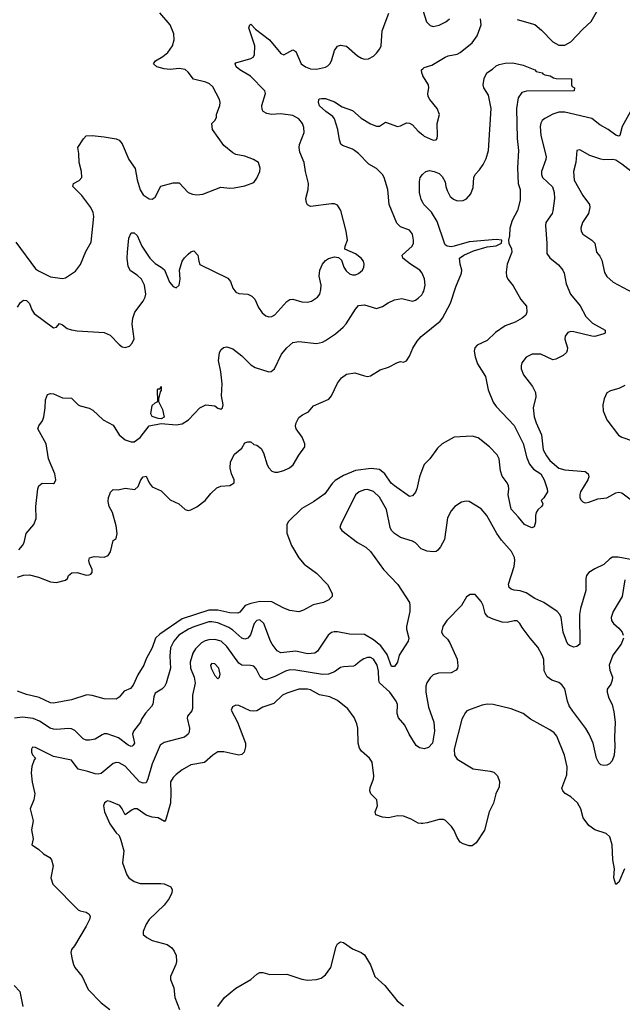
# Model space of a CAD drawing. Header units: inches. Extents: x 2001573 to 2220545, y 644482 to 846830.
# Tile 662 of 755: x 2147305 to 2151334, y 770444 to 777024. Entities that reach past the tile are written whole.
import ezdxf

# ---------------------------------------------------------------- set-up
doc = ezdxf.new("R2010")
doc.units = ezdxf.units.IN
doc.header["$MEASUREMENT"] = 0
doc.layers.add('C1747', color=7, linetype='Continuous')
doc.layers.add('C1757', color=7, linetype='Continuous')

msp = doc.modelspace()

# ---------------------------------------------------------------- linework, layer by layer
at = {"layer": 'C1747', "color": 5}
for points, elevation in [([(2147278.1, 775538.1), (2147410, 775360.4), (2147430, 775346), (2147510, 775306), (2147590, 775295.5), (2147610, 775299.3), (2147677.1, 775342.9), (2147711.5, 775388.5), (2147745.8, 775474.2), (2147781.8, 775538.2), (2147801.2, 775710), (2147796.8, 775736.8), (2147780.4, 775770), (2147720.3, 775850), (2147660.4, 775910), (2147664.5, 775930), (2147701.3, 775950), (2147719.1, 775970), (2147717.2, 776010), (2147703.1, 776070), (2147700.5, 776130), (2147693.2, 776170), (2147731.5, 776228.5), (2147750, 776247.3), (2147789.5, 776250.5), (2147870, 776241.3), (2147950, 776228.5), (2147970, 776219.3), (2147990, 776194.9), (2148034.7, 776090), (2148076.1, 776030), (2148090, 775954), (2148110, 775886.4), (2148130, 775853.7), (2148170, 775826.3), (2148190, 775824.9), (2148210, 775838.7), (2148248.9, 775911.1), (2148330, 775934.9), (2148370, 775934), (2148430.2, 775870.2), (2148459.1, 775859.1), (2148490, 775853.8), (2148530, 775858.7), (2148650, 775904.4), (2148710, 775898.3), (2148738.5, 775901.5), (2148810, 775914), (2148870, 775936), (2148890, 775964.7), (2148909.4, 776010), (2148912.1, 776032.1), (2148901.2, 776070), (2148868.7, 776090), (2148810, 776112), (2148750, 776124.5), (2148730, 776135.1), (2148670, 776183.7), (2148592.7, 776290), (2148589.1, 776330.9), (2148610, 776351.3), (2148621.2, 776370), (2148621.2, 776390), (2148642.9, 776450), (2148645.1, 776470), (2148639.6, 776490), (2148595.4, 776575.4), (2148574.6, 776594.6), (2148550, 776605.8), (2148467, 776627), (2148430, 776674), (2148410, 776691.5), (2148370, 776698.9), (2148310, 776690.9), (2148270, 776695.6), (2148222.7, 776710), (2148199, 776730), (2148213.2, 776750), (2148261, 776779), (2148294.1, 776805.9), (2148327.1, 776850), (2148338, 776890), (2148336.2, 776930), (2148311.8, 776990), (2148242, 777070)], 280), ([(2147290, 775102.8), (2147310, 775134.9), (2147330, 775150.4), (2147350, 775148.4), (2147370, 775128.2), (2147386.1, 775086.1), (2147401.5, 775061.5), (2147530, 774964.6), (2147550, 774970.5), (2147570, 774993), (2147590, 774984.4), (2147621.5, 774961.5), (2147650, 774952.2), (2147690, 774944.9), (2147870, 774934.4), (2147910, 774915.5), (2147970, 774853), (2147990, 774839.1), (2148010, 774834), (2148038, 774842), (2148057.7, 774862.3), (2148069.6, 774890.4), (2148055.8, 774990), (2148061.1, 775030), (2148074.3, 775070), (2148130, 775143.8), (2148143.8, 775170), (2148149, 775191), (2148138.1, 775250), (2148118.4, 775290), (2148090, 775316.8), (2148045.4, 775345.4), (2148030, 775374), (2148024.2, 775430), (2148025.6, 775470), (2148035.1, 775564.9), (2148050, 775601), (2148070, 775600.7), (2148090, 775581), (2148120.3, 775510), (2148173.7, 775430), (2148210, 775396), (2148251.4, 775371.4), (2148272.2, 775352.2), (2148306.7, 775270), (2148330, 775240.3), (2148350, 775232.4), (2148371.3, 775250), (2148378, 775290), (2148373.3, 775350), (2148391.5, 775410), (2148406.7, 775433.3), (2148430, 775456.3), (2148450, 775473.4), (2148470, 775480.7), (2148495.8, 775450), (2148501.6, 775410), (2148510, 775388), (2148696.1, 775296.1), (2148714, 775274), (2148730.4, 775230), (2148750, 775203), (2148770, 775194.4), (2148830, 775190.4), (2148856.2, 775176.2), (2148875.8, 775155.8), (2148900.9, 775100.9), (2148926.2, 775066.2), (2148950, 775045.3), (2148970, 775037.7), (2148990, 775040.8), (2149010, 775052.6), (2149090, 775141.3), (2149110, 775154.6), (2149130, 775155.5), (2149190, 775138.6), (2149230, 775135.8), (2149256.4, 775143.6), (2149296.3, 775170), (2149312.1, 775190), (2149319.2, 775220.8), (2149319.4, 775250), (2149307.6, 775310), (2149310.9, 775350), (2149330, 775390.3), (2149350, 775414.9), (2149370, 775427.4), (2149410, 775438.7), (2149435.4, 775435.4), (2149456.3, 775416.3), (2149472.9, 775370), (2149487, 775347), (2149510, 775326.4), (2149530, 775319.2), (2149550, 775320.2), (2149570, 775327.9), (2149597.6, 775350), (2149606, 775370), (2149607.8, 775390), (2149602.4, 775410), (2149588, 775430), (2149550, 775459.8), (2149479.3, 775490), (2149480.9, 775510), (2149496.9, 775550), (2149488.2, 775610), (2149451.6, 775750), (2149430, 775785.2), (2149410, 775793.3), (2149390, 775793), (2149250, 775777), (2149230, 775786), (2149221.4, 775801.5), (2149217.7, 775830), (2149232.6, 775890), (2149235.4, 775930), (2149214.5, 776010), (2149207.6, 776070), (2149178.6, 776138.6), (2149173.7, 776170), (2149175.6, 776190), (2149205.7, 776270), (2149204.7, 776304.7), (2149196.4, 776330), (2149170, 776361.7), (2149130, 776383.5), (2149050, 776394.2), (2148988, 776390), (2148957.1, 776397.1), (2148933.2, 776410), (2148924.9, 776424.9), (2148922.6, 776450), (2148948.7, 776530), (2148944.5, 776550), (2148847.2, 776647.2), (2148776.3, 776690), (2148751.5, 776710), (2148745.1, 776730), (2148750, 776736.3), (2148850, 776764.6), (2148865.5, 776774.5), (2148874.7, 776790), (2148876.2, 776850), (2148837.4, 776970), (2148843.7, 776990), (2148850, 776995.5), (2148880.3, 776960.3), (2148973.8, 776890), (2149050, 776799.5), (2149070, 776790.4), (2149130, 776824), (2149150, 776810.8), (2149187.4, 776730), (2149214.9, 776710), (2149250, 776696.9), (2149290, 776693.6), (2149350, 776707.2), (2149363.9, 776716.1), (2149377.7, 776730), (2149388.4, 776750), (2149410, 776818.8), (2149430, 776846.8), (2149450, 776854.8), (2149490, 776847.3), (2149563.4, 776783.4), (2149590, 776766.7), (2149610, 776759.5), (2149637.4, 776762.6), (2149670, 776781.6), (2149690, 776800.4), (2149712.6, 776830), (2149721.7, 776850), (2149728.3, 776950), (2149772.3, 777067.7)], 260), ([(2150000, 776651.3), (2149993.3, 776670), (2149992.3, 776690), (2150000, 776696.7)], 240), ([(2150000, 775318.1), (2149994.7, 775330), (2149979.7, 775350), (2149917.2, 775390), (2149866.2, 775430), (2149862.6, 775450), (2149929.7, 775510), (2149937.4, 775530), (2149938, 775550), (2149931.8, 775590), (2149910, 775617), (2149850, 775640.5), (2149825.6, 775665.6), (2149774.3, 775790), (2149765.1, 775890), (2149742.4, 775970), (2149731.5, 775990), (2149690, 776029.6), (2149639.1, 776059.1), (2149570, 776129.6), (2149543.6, 776150), (2149530, 776159.7), (2149463.3, 776183.3), (2149451.5, 776191.5), (2149442, 776222), (2149430.9, 776290.9), (2149410, 776362.7), (2149398, 776378), (2149352, 776410), (2149310, 776449.6), (2149302.7, 776470), (2149304, 776490), (2149310, 776496), (2149322, 776498), (2149350, 776497.1), (2149410, 776474.9), (2149461.1, 776441.1), (2149530, 776417.6), (2149586.7, 776366.7), (2149650, 776329.3), (2149690, 776313.4), (2149710, 776313.4), (2149750, 776339.5), (2149830, 776310.3), (2149850, 776314.9), (2149890, 776334), (2149910, 776333.7), (2149930, 776322.4), (2149970, 776279.3), (2150000, 776255.1)], 240), ([(2150000, 775803.4), (2149990, 775822), (2149978.8, 775870), (2149976.9, 775943.1), (2149983, 775970), (2149997, 775990), (2150000, 775992.7)], 220), ([(2147298, 773482), (2147324.2, 773510), (2147334.3, 773530), (2147348.5, 773591.5), (2147399.5, 773650), (2147415.1, 773690), (2147411.5, 773771.5), (2147425.6, 773890), (2147431.6, 773908.4), (2147454, 773926), (2147530, 773925.5), (2147537.2, 773930), (2147546.6, 773950), (2147540.4, 773990), (2147496.9, 774090), (2147482, 774190), (2147426.3, 774290), (2147431.6, 774310), (2147457.2, 774342.8), (2147466.8, 774370), (2147476, 774430), (2147476.9, 774483.1), (2147490, 774518.8), (2147510, 774526.8), (2147530, 774524), (2147590, 774498), (2147650, 774494.4), (2147696.4, 774450), (2147710, 774442.8), (2147770, 774428.9), (2147793.7, 774413.7), (2147862.4, 774350), (2147930, 774314), (2147970, 774250.3), (2148010, 774217.4), (2148050, 774202.3), (2148070, 774203.6), (2148110, 774232.4), (2148170, 774309.2), (2148250, 774326.7), (2148350, 774317.4), (2148390, 774323.1), (2148434, 774350), (2148510, 774430.7), (2148549.6, 774450.4), (2148610, 774443), (2148630, 774428.2), (2148650, 774422.4), (2148660.9, 774430), (2148666, 774450), (2148654.8, 774510), (2148659.2, 774590), (2148649.8, 774670), (2148633.4, 774746.6), (2148641.2, 774798.8), (2148650, 774818), (2148667, 774833), (2148690, 774837.3), (2148730, 774824.9), (2148790, 774778), (2148850, 774718), (2148879.2, 774699.2), (2148970, 774670.4), (2148986.2, 774673.8), (2149008.3, 774691.7), (2149055.1, 774790), (2149090, 774830.4), (2149130, 774866), (2149170, 774873.7), (2149290, 774861.1), (2149329.8, 774870.2), (2149350, 774880.9), (2149415.7, 774924.3), (2149466.9, 774970), (2149487.2, 774992.8), (2149550, 775090.7), (2149570, 775114.4), (2149610, 775119.5), (2149690, 775094.6), (2149730, 775107.6), (2149767.3, 775132.7), (2149810, 775153), (2149860, 775160), (2149930, 775142.6), (2149950, 775148.8), (2149970, 775163.1), (2149993.5, 775186.5), (2150000, 775198.2)], 240), ([(2147290, 773298.4), (2147330, 773312.9), (2147370, 773313.4), (2147430, 773299.4), (2147510, 773267.2), (2147550, 773264), (2147610, 773278), (2147623.7, 773290), (2147631.8, 773310), (2147653.5, 773326.5), (2147690, 773329.2), (2147750, 773312.6), (2147770, 773313.4), (2147780.4, 773319.6), (2147789.6, 773330), (2147789.7, 773350), (2147771.3, 773390), (2147767.8, 773410), (2147771.9, 773428.1), (2147803.7, 773436.3), (2147870, 773433), (2147897.1, 773442.9), (2147912.9, 773467.1), (2147930, 773542.8), (2147950, 773558), (2147956, 773590), (2147950, 773642), (2147924.2, 773730), (2147903.6, 773770), (2147896.6, 773803.4), (2147898, 773830), (2147906.3, 773853.7), (2147912.7, 773867.3), (2147930, 773884.7), (2147963, 773883), (2148010, 773892.4), (2148074.7, 773885.3), (2148096.1, 773903.9), (2148115.1, 773950), (2148129.5, 773970), (2148150, 773974), (2148170.5, 773930), (2148190, 773902), (2148250, 773874.8), (2148310, 773814.8), (2148368.1, 773788.1), (2148410, 773750.8), (2148430, 773744), (2148450, 773747.7), (2148490, 773768.2), (2148544.7, 773810), (2148581.7, 773858.3), (2148623.6, 773896.4), (2148650, 773907.4), (2148710, 773912.2), (2148738.4, 773930), (2148739.6, 773950), (2148721.6, 773990), (2148712.7, 774027.3), (2148713.2, 774070), (2148740.1, 774119.9), (2148790, 774161), (2148810, 774195.5), (2148830, 774203), (2148850, 774202), (2148870, 774185.5), (2148890, 774180.7), (2148918.9, 774158.9), (2148934.9, 774130), (2148959.5, 774050), (2148970, 774028.4), (2148990, 774006.3), (2149010, 773999.6), (2149030, 774000.2), (2149070, 774011), (2149109.7, 774030), (2149133, 774050), (2149170, 774114), (2149211.8, 774170), (2149212, 774190), (2149193.8, 774233.8), (2149153.2, 774290), (2149149.3, 774310), (2149153.2, 774330), (2149170, 774364.7), (2149195.5, 774384.5), (2149235.4, 774404.6), (2149270, 774444), (2149371.3, 774488.7), (2149390, 774511), (2149430, 774595.5), (2149457, 774630), (2149490, 774654.9), (2149544.5, 774664.5), (2149610, 774644), (2149630, 774640.7), (2149650, 774644), (2149715.9, 774684.1), (2149770, 774703), (2149830, 774734), (2149850, 774739.1), (2149870, 774736.3), (2149890, 774744), (2149910, 774776.3), (2149932.8, 774830), (2149963.3, 774876.7), (2149990, 774907), (2150000, 774915.2)], 220), ([(2150000, 774029.9), (2149976.9, 773970), (2149960.9, 773890), (2149950, 773867), (2149930, 773842.4), (2149910, 773838.3), (2149810, 773908.9), (2149787.8, 773927.8), (2149746.6, 773990), (2149710, 774018.1), (2149654.9, 774025.1), (2149550, 774011.3), (2149470, 773978.6), (2149415, 773945), (2149394.5, 773925.5), (2149344.1, 773855.9), (2149270, 773801.5), (2149190, 773758), (2149102.6, 773670), (2149090.2, 773649.8), (2149090, 773592), (2149121.2, 773510), (2149170, 773428.4), (2149205.9, 773385.9), (2149290, 773325.5), (2149363.8, 773250), (2149394.8, 773190), (2149394.8, 773170), (2149372.3, 773147.7), (2149336, 773130), (2149265.8, 773114.2), (2149202.9, 773077.1), (2149170, 773067.3), (2149110, 773075.1), (2149070, 773091.1), (2148990, 773134), (2148910, 773136.3), (2148850, 773123.6), (2148812, 773110), (2148775.9, 773064), (2148763.1, 773056.9), (2148710, 773060.3), (2148630, 773077.7), (2148570, 773078.5), (2148390, 773019.9), (2148242.2, 772917.8), (2148213.4, 772890), (2148190, 772826), (2148150, 772752.3), (2148134.7, 772710), (2148094.3, 772645.7), (2148063.2, 772576.8), (2148045.3, 772554.8), (2148003, 772537), (2147970, 772496), (2147950, 772483.6), (2147870, 772484.8), (2147790, 772508.5), (2147752.5, 772512.5), (2147650, 772479.1), (2147530, 772457.3), (2147510, 772459.4), (2147434.4, 772494.4), (2147350, 772513.7), (2147290, 772537)], 220), ([(2150000, 773484.6), (2149990, 773488.8), (2149950, 773527.7), (2149930, 773539), (2149850, 773563.8), (2149809.7, 773590), (2149791.4, 773611.4), (2149782.8, 773630), (2149757.9, 773750), (2149710, 773832.3), (2149670, 773870.9), (2149630, 773883.8), (2149610, 773882.8), (2149574.9, 773870), (2149550, 773849.6), (2149450.8, 773650), (2149446, 773630), (2149458, 773610), (2149562.8, 773530), (2149618, 773498), (2149650, 773470.5), (2149737.6, 773350), (2149832.4, 773250), (2149910.3, 773130), (2149914.3, 773110), (2149912.6, 773070), (2149890.2, 772970), (2149890.2, 772950), (2149905.7, 772890), (2149902, 772870), (2149842.4, 772777.6), (2149830.2, 772729.8), (2149810, 772700.9), (2149790, 772702.4), (2149761.9, 772781.9), (2149719.5, 772839.5), (2149670, 772879.9), (2149610, 772915.2), (2149510, 772918.3), (2149430, 772933.2), (2149406.9, 772933.1), (2149390, 772928.5), (2149368, 772912), (2149296.3, 772803.7), (2149279.1, 772790), (2149230, 772787), (2149150, 772804.5), (2149050, 772794), (2149025.5, 772805.5), (2148993.2, 772850), (2148981.5, 772870), (2148936.5, 772990), (2148910, 773013.5), (2148890, 773009.8), (2148871.3, 772990), (2148847, 772913), (2148830, 772891), (2148810, 772884.1), (2148790, 772891.9), (2148730, 772945.2), (2148702.7, 772962.7), (2148630, 772993.3), (2148590, 773000.9), (2148570, 772999.9), (2148470, 772967.1), (2148434, 772950), (2148369.4, 772910), (2148335.2, 772870), (2148313.8, 772826.2), (2148309, 772771), (2148312.5, 772690), (2148283.2, 772590), (2148272.4, 772567.6), (2148255.8, 772550), (2148210, 772522.9), (2148200.8, 772499.2), (2148194.8, 772450), (2148186.2, 772433.8), (2148145.7, 772390), (2148119, 772350), (2148112.6, 772330), (2148065.6, 772270), (2148058.2, 772250), (2148071.2, 772190), (2148064.4, 772175.6), (2148056, 772170), (2148050, 772168), (2148030, 772175.8), (2147965.2, 772225.2), (2147890, 772250.6), (2147870, 772250.7), (2147855, 772245), (2147810, 772216.9), (2147771.7, 772208.3), (2147750, 772208.5), (2147730, 772219.1), (2147674.2, 772274.2), (2147650, 772284.8), (2147630, 772287.1), (2147550, 772279.8), (2147530, 772283.1), (2147507.3, 772290), (2147436.4, 772336.4), (2147393.9, 772353.9), (2147323.6, 772363.6), (2147270, 772356.2)], 240), ([(2150000, 772153.7), (2149977.4, 772157.4), (2149954.6, 772174.6), (2149908.1, 772250), (2149880.3, 772310), (2149837.8, 772357.8), (2149828.2, 772388.2), (2149830, 772448), (2149822.9, 772470), (2149779.8, 772530), (2149711.5, 772591.5), (2149705.4, 772610), (2149703.1, 772670), (2149694.1, 772710), (2149670, 772749.8), (2149650, 772761.1), (2149630, 772761.6), (2149606.4, 772753.6), (2149581.7, 772738.3), (2149550.2, 772709.8), (2149536.1, 772703.9), (2149470, 772699.8), (2149450, 772694), (2149410, 772665.1), (2149370.1, 772649.9), (2149330, 772647.2), (2149150, 772678.1), (2149110, 772679.2), (2149081.1, 772670), (2149010, 772633.8), (2148950, 772612.1), (2148930, 772617.7), (2148913.5, 772633.5), (2148885.5, 772685.5), (2148870, 772704.2), (2148848.7, 772708.7), (2148790, 772709.8), (2148770, 772724.8), (2148690, 772835.7), (2148650.8, 772870), (2148610, 772881.5), (2148570, 772880.2), (2148545.8, 772874.2), (2148520.3, 772859.7), (2148480.7, 772819.3), (2148463.3, 772790), (2148445, 772730), (2148446.2, 772690), (2148471.2, 772630), (2148477.2, 772590), (2148461.1, 772510), (2148459.6, 772420.4), (2148454.8, 772405.2), (2148426.8, 772370), (2148423.4, 772356.6), (2148440.4, 772290), (2148436.7, 772263.3), (2148430.2, 772249.8), (2148406.8, 772230), (2148270, 772192.6), (2148244.8, 772175.2), (2148190.9, 772050), (2148162.5, 771950), (2148150, 771925), (2148130, 771921.2), (2148106.6, 771930), (2148010, 772036), (2147970, 772058.5), (2147950, 772058.9), (2147930, 772052.5), (2147850, 771985.5), (2147830, 771981.4), (2147810, 771983.7), (2147760.5, 772000.5), (2147694.7, 772014.7), (2147650, 772075.6), (2147530, 772100.3), (2147410, 772159.3), (2147390, 772162), (2147384, 772150), (2147384, 772130), (2147390, 772112), (2147410.6, 772090), (2147402, 772078), (2147386.1, 772033.9), (2147380.6, 771990), (2147387.8, 771927.8), (2147404.9, 771850), (2147399.5, 771810), (2147375.5, 771750), (2147395.8, 771670), (2147384.4, 771610), (2147394.9, 771550), (2147386, 771510), (2147430, 771480.7), (2147464, 771450), (2147505.9, 771425.9), (2147518, 771410), (2147529.1, 771370), (2147513.4, 771290), (2147526.3, 771246.3), (2147695.8, 771075.8), (2147710, 771068), (2147750, 771059.5), (2147770, 771046.8), (2147775.3, 771030), (2147771.4, 771010), (2147750, 770966.6), (2147670, 770834), (2147650.8, 770810), (2147647.3, 770790), (2147656.3, 770743.7), (2147664.4, 770710), (2147674.4, 770690), (2147721.5, 770630), (2147762.2, 770542.2), (2147850, 770452.7), (2147907.7, 770410)], 260), ([(2150000, 771653.1), (2149990, 771651.8), (2149970, 771655.6), (2149921.5, 771681.5), (2149870, 771700.5), (2149830, 771703), (2149770, 771689.7), (2149730, 771695.6), (2149685.2, 771710), (2149680.7, 771730), (2149696.3, 771770), (2149693.6, 771810), (2149652, 771850), (2149646.3, 771870), (2149647.1, 771890), (2149669.7, 771950), (2149672.8, 771970), (2149662, 772062), (2149644.5, 772090), (2149590, 772136.2), (2149575.8, 772155.8), (2149568.7, 772188.7), (2149566, 772290), (2149559.2, 772319.2), (2149540, 772360), (2149498.4, 772418.4), (2149430, 772474.8), (2149377.9, 772497.9), (2149310, 772511.3), (2149250, 772545.2), (2149230, 772550.6), (2149170, 772549.1), (2149090, 772524.2), (2149061.5, 772510), (2149004.7, 772455.3), (2148930.4, 772430), (2148890, 772405.7), (2148870, 772402), (2148845.4, 772405.4), (2148770, 772441.2), (2148750, 772444), (2148727.1, 772432.9), (2148718.8, 772410), (2148761.3, 772330), (2148813.7, 772190), (2148815.1, 772164.9), (2148804.9, 772130), (2148790, 772112.7), (2148770.4, 772109.6), (2148670, 772130.8), (2148630, 772131), (2148597.1, 772110), (2148539.7, 772060.3), (2148450, 772043.5), (2148390.4, 772010), (2148350, 771978.9), (2148330, 771958.7), (2148314, 771930), (2148316.2, 771856.2), (2148312.2, 771787.8), (2148281.4, 771678.6), (2148273.4, 771666.6), (2148230, 771689.5), (2148190, 771694.7), (2148150, 771707.8), (2148090, 771751.1), (2148070, 771750.9), (2148055.8, 771744.2), (2148010, 771709.2), (2147990.9, 771750.9), (2147973.6, 771773.6), (2147910, 771799.5), (2147890, 771802.7), (2147882, 771798), (2147871, 771790), (2147864, 771770), (2147870.6, 771730), (2147906.4, 771650), (2147950, 771591), (2147970, 771571.3), (2147982, 771542), (2148000.4, 771470), (2147992.2, 771390), (2148020.7, 771310), (2148034, 771290), (2148070, 771264.9), (2148110, 771250.4), (2148248.3, 771251.7), (2148270, 771248.2), (2148314.8, 771230), (2148324, 771210), (2148323, 771190), (2148304.4, 771150), (2148270, 771107.3), (2148170.7, 771010), (2148150, 770979), (2148130.8, 770930), (2148130.9, 770910.9), (2148154.8, 770890), (2148191, 770870), (2148290, 770843), (2148321.4, 770821.4), (2148338.6, 770798.5), (2148350.4, 770770), (2148352.2, 770730), (2148348.4, 770710), (2148313.7, 770630), (2148314, 770610), (2148335.1, 770555.1), (2148340.9, 770490), (2148373.4, 770410)], 280), ([(2148629.7, 770430), (2148674.3, 770490), (2148750, 770551.4), (2148850, 770610.3), (2148890, 770645.3), (2148910, 770656.1), (2148930, 770655.8), (2148976.4, 770643.6), (2149090, 770644.9), (2149190, 770611.7), (2149230, 770605.5), (2149290, 770609.1), (2149321.3, 770618.7), (2149350, 770640.5), (2149385.1, 770690), (2149421.3, 770830), (2149430, 770847.3), (2149450, 770860.5), (2149470, 770858), (2149530, 770815.3), (2149587.3, 770790), (2149610, 770774.4), (2149650, 770708.2), (2149679.6, 770630), (2149745.7, 770570), (2149828, 770468), (2149870, 770433.8)], 280), ([(2147267.6, 770570), (2147305.7, 770530), (2147325, 770430)], 240)]:
    msp.add_lwpolyline(points, dxfattribs=dict(at, elevation=elevation))
for points, elevation in [([(2148250, 774357.2), (2148230, 774358), (2148190, 774373.2), (2148181.6, 774390), (2148190, 774446), (2148210, 774464.7), (2148228.4, 774471.6), (2148226.6, 774550), (2148230, 774558), (2148242, 774558), (2148250, 774572), (2148251.1, 774548.9), (2148243.6, 774536.4), (2148232, 774490), (2148232.7, 774472.7), (2148259.6, 774419.6), (2148270, 774368)], 240), ([(2148590, 772721.6), (2148580.3, 772710), (2148584.7, 772690), (2148610, 772640.7), (2148630, 772618.8), (2148641.2, 772630), (2148644.5, 772650), (2148635.4, 772690), (2148610, 772718.9)], 280)]:
    msp.add_lwpolyline(points, close=True, dxfattribs=dict(at, elevation=elevation))
at = {"layer": 'C1757', "color": 5}
for points, elevation in [([(2150630, 777024.9), (2150750, 776992.4), (2150794.4, 776954.4), (2150870, 776876.5), (2150910, 776854.3), (2150950, 776854), (2150990, 776877.3), (2151070, 776961.7), (2151126.6, 777013.4), (2151171.1, 777090)], 240), ([(2150000, 777088.6), (2150025.7, 777010), (2150050, 776984.9), (2150070, 776979.5), (2150110, 776987), (2150153.2, 777010), (2150178, 777030)], 260), ([(2150000, 776696.7), (2150010, 776705.5), (2150059.2, 776720.8), (2150150, 776774), (2150170, 776782.3), (2150230, 776794.3), (2150250, 776804.9), (2150329.9, 776870.1), (2150362.6, 776917.4), (2150390.7, 776990), (2150386.8, 777030)], 240), ([(2150000, 775992.7), (2150019.3, 776010), (2150044.2, 776015.8), (2150074.8, 776010), (2150110, 775996.5), (2150130, 775977.4), (2150150, 775941), (2150153, 775910), (2150162.5, 775882.5), (2150183.7, 775843.7), (2150204.2, 775824.2), (2150230, 775814), (2150270, 775814.9), (2150292.2, 775827.8), (2150320.3, 775859.7), (2150336.6, 775903.4), (2150341.8, 775970), (2150349.8, 775990), (2150379.4, 776020.6), (2150403.7, 776056.3), (2150423.3, 776096.7), (2150439.1, 776150), (2150457, 776430), (2150439.3, 776519.3), (2150407.3, 776570), (2150404.5, 776590), (2150410, 776632), (2150427, 776670), (2150466.3, 776693.7), (2150490, 776715.5), (2150510, 776724), (2150550, 776733), (2150602.9, 776737.1), (2150670, 776720.7), (2150750, 776690.3), (2150757.3, 776677.3), (2150798, 776670), (2150802, 776662), (2150814.8, 776654.8), (2150852, 776650), (2150874.8, 776634.8), (2150890.6, 776630.6), (2150994, 776630), (2150994, 776590), (2150998, 776578), (2151014, 776570), (2151011.6, 776548.4), (2150692.3, 776547.7), (2150663, 776537), (2150637.5, 776502.5), (2150627.3, 776430), (2150631.8, 776230), (2150638.9, 776150), (2150633.6, 776033.6), (2150637.6, 775930), (2150650.1, 775889.9), (2150650, 775818), (2150632.5, 775750), (2150597.4, 775682.6), (2150581.3, 775630), (2150579.7, 775580.3), (2150572.9, 775550), (2150575.6, 775530), (2150593.6, 775493.6), (2150595, 775470), (2150565, 775390), (2150557.3, 775337.3), (2150559.3, 775310), (2150568, 775290), (2150604.6, 775244.6), (2150654.8, 775154.8), (2150692.2, 775110), (2150695.8, 775070), (2150687.7, 775050), (2150664, 775030), (2150616.5, 775003.5), (2150550, 774979.3), (2150485.4, 774934.6), (2150430, 774879.8), (2150363.7, 774850), (2150348, 774832), (2150343.5, 774810), (2150350.1, 774770.1), (2150364.7, 774724.7), (2150419.1, 774639.1), (2150437.8, 774550), (2150470, 774468.7), (2150490, 774438.3), (2150610, 774312.6), (2150670, 774192.4), (2150695.8, 774095.8), (2150714, 774054), (2150739.9, 774019.9), (2150790, 773988.8), (2150811, 773950), (2150830.4, 773890), (2150832.7, 773870), (2150810, 773828), (2150792, 773810), (2150802, 773790), (2150799.6, 773780.4), (2150794, 773770), (2150770, 773748.7), (2150758.8, 773730), (2150754, 773710), (2150753.2, 773666.8), (2150745.4, 773634.6), (2150730, 773629.2), (2150679, 773650), (2150639.7, 773699.8), (2150590, 773752.3), (2150570, 773848), (2150574.5, 773890), (2150572, 773910), (2150563.5, 773930), (2150530, 773972.7), (2150519.2, 774010), (2150509.8, 774090), (2150497.1, 774117.2), (2150446.6, 774170), (2150370, 774230.7), (2150330, 774241.6), (2150210, 774234.8), (2150130, 774189.6), (2150098.5, 774161.5), (2150046, 774090), (2150008.4, 774051.6), (2150000, 774029.9)], 220), ([(2150000, 776255.1), (2150010, 776247), (2150070, 776219.1), (2150090, 776221), (2150096, 776230), (2150098.4, 776250), (2150095.1, 776330), (2150112, 776390), (2150097, 776430), (2150046.6, 776490), (2150035.1, 776510), (2150032.7, 776530), (2150040.9, 776570), (2150037, 776590), (2150000.5, 776650), (2150000, 776651.3)], 240), ([(2151389.5, 776410), (2151332, 776310), (2151316.4, 776250), (2151310, 776246.4), (2151290, 776252.4), (2151240.4, 776290), (2151182.8, 776322.8), (2151130, 776363.5), (2150950, 776406.8), (2150910, 776405.5), (2150870, 776392.7), (2150815.3, 776364.7), (2150797.6, 776350), (2150788.2, 776331.8), (2150785, 776310), (2150788.1, 776250), (2150823.9, 776110), (2150822.8, 776090), (2150794, 776010), (2150793.1, 775990), (2150800.3, 775970), (2150866.8, 775906.8), (2150877.8, 775870), (2150881.5, 775830), (2150870, 775746), (2150864, 775730), (2150823.6, 775670), (2150819.6, 775650), (2150830.2, 775529.8), (2150830, 775461), (2150850, 775432.7), (2150907, 775387), (2150935.3, 775350), (2150945.3, 775330), (2150958.9, 775258.9), (2150986.7, 775190), (2151052.4, 775112.4), (2151090, 775040.3), (2151135.5, 774995.5), (2151218.8, 774950), (2151219.1, 774939.1), (2151219.1, 774930), (2151210, 774925.7), (2151150, 774907.9), (2151130, 774908.7), (2151010, 774938.7), (2150990, 774939.4), (2150970, 774932.8), (2150952.9, 774910), (2150950.3, 774890), (2150968, 774832), (2150966, 774814), (2150960.7, 774799.3), (2150939.3, 774780.7), (2150890, 774755.1), (2150870, 774751.3), (2150790, 774788.6), (2150731.4, 774788.6), (2150691.5, 774768.5), (2150662.4, 774730), (2150657.1, 774710), (2150658.4, 774690), (2150672.4, 774650), (2150733.4, 774573.4), (2150753.7, 774533.7), (2150756.7, 774503.3), (2150738, 774430), (2150744.4, 774370), (2150757.3, 774330), (2150793.4, 774250), (2150804.2, 774150), (2150825.9, 774110), (2150850, 774079.3), (2150910, 774027.9), (2150950, 774014.9), (2151084.7, 774004.7), (2151104.9, 773990), (2151110.4, 773970), (2151103.1, 773950), (2151055.3, 773870), (2151049, 773850), (2151048.9, 773830), (2151056.1, 773816.1), (2151070, 773801.3), (2151078.6, 773798.5), (2151090, 773796), (2151110, 773800.2), (2151170, 773821.6), (2151231.5, 773828.5), (2151290, 773861.2), (2151310, 773867.1), (2151330, 773862.8), (2151430, 773786.4)], 240), ([(2151430, 775979.8), (2151330, 776059.8), (2151290, 776085.6), (2151270, 776090.9), (2151211.4, 776088.6), (2151190, 776091.9), (2151116, 776116), (2151050, 776154.5), (2151030.8, 776149.2), (2151022.8, 776070), (2151007.5, 776010), (2151011.9, 775951.9), (2151070.3, 775850), (2151114, 775790), (2151116.4, 775770), (2151107, 775730), (2151067.8, 775670), (2151057.4, 775630), (2151058.7, 775610), (2151070.4, 775590), (2151130.6, 775550), (2151150.4, 775530), (2151162.4, 775470), (2151184.1, 775444.1), (2151197.4, 775417.4), (2151215.4, 775335.4), (2151230, 775307), (2151272.2, 775270), (2151440.3, 775180.2)], 260), ([(2150000, 774915.2), (2150115.5, 775010), (2150131.6, 775030), (2150184.4, 775130), (2150221.4, 775238.6), (2150259.6, 775330), (2150262, 775350), (2150249.6, 775389.6), (2150244.5, 775430), (2150275.1, 775450), (2150339.7, 775480.3), (2150430, 775506.2), (2150490, 775512.4), (2150526, 775530), (2150528.7, 775550), (2150490, 775556.4), (2150310, 775540.3), (2150210, 775509.8), (2150190, 775506.6), (2150163.7, 775510), (2150150, 775519.6), (2150145, 775530), (2150095.5, 775675.5), (2150058.9, 775738.9), (2150007.2, 775790), (2150000, 775803.4)], 220), ([(2150000, 775198.2), (2150006.6, 775210), (2150016.4, 775250), (2150011.6, 775291.6), (2150000, 775318.1)], 240), ([(2151350, 774579.1), (2151310, 774560.3), (2151255.8, 774544.2), (2151230.2, 774529.8), (2151213.1, 774490), (2151202.6, 774450), (2151205.7, 774410), (2151231.5, 774350), (2151308.5, 774248.5), (2151330, 774233.4), (2151401, 774210)], 260), ([(2151424.4, 773410), (2151306.8, 773433.2), (2151267.8, 773432.2), (2151250, 773421.7), (2151210, 773382.7), (2151150, 773355.3), (2151110.4, 773330), (2151094.6, 773310), (2151090.2, 773290), (2151089.2, 773210), (2151054.6, 773090), (2151047.7, 773050), (2151049.1, 772850), (2151030, 772834.6), (2151010, 772829.9), (2150980.9, 772840.9), (2150969.8, 772850), (2150960.2, 772870), (2150939.5, 772930), (2150925.3, 773030), (2150915.8, 773050), (2150898, 773070), (2150810, 773128.9), (2150750, 773155.9), (2150690, 773193.5), (2150650, 773207.7), (2150610, 773210.9), (2150590, 773219.1), (2150577.4, 773230), (2150572.9, 773252.9), (2150610.6, 773370), (2150615.9, 773410), (2150613.5, 773430), (2150593.5, 773470), (2150525.3, 773545.3), (2150495, 773590), (2150428.3, 773710), (2150390, 773756.4), (2150310, 773803.5), (2150290, 773806.9), (2150259.4, 773800.6), (2150214.9, 773770), (2150190, 773742.9), (2150164.5, 773695.5), (2150144, 773550), (2150118.1, 773501.9), (2150101.3, 773478.7), (2150089.3, 773470.7), (2150070, 773467), (2150030, 773472.2), (2150000, 773484.6)], 240), ([(2151350, 773281.2), (2151332.4, 773170), (2151272.4, 773070), (2151258.4, 773030), (2151260.5, 773010), (2151274.9, 772990), (2151310, 772958.4), (2151332.2, 772930), (2151340.4, 772910)], 260), ([(2151341.6, 772890), (2151326, 772850), (2151270, 772777), (2151246, 772710), (2151250, 772676), (2151267.6, 772630), (2151266.5, 772610), (2151256.1, 772583.9), (2151232, 772550), (2151232.6, 772530), (2151243.2, 772490), (2151266.7, 772446.7), (2151278.2, 772398.2), (2151285.4, 772330), (2151280.8, 772230), (2151284.7, 772164.7), (2151278.9, 772110), (2151265, 772070), (2151247.3, 772050), (2151230, 772041.1), (2151210, 772038.9), (2151190, 772043.4), (2151176.8, 772056.8), (2151160.7, 772090), (2151138.4, 772190), (2151111.6, 772250), (2151090, 772286.9), (2151002.2, 772402.2), (2150979.6, 772439.6), (2150967.6, 772470), (2150950, 772552.8), (2150930, 772579.8), (2150910, 772594), (2150862.7, 772610), (2150832.4, 772632.4), (2150812.3, 772672.3), (2150808.3, 772748.3), (2150797, 772777), (2150769.6, 772830), (2150717.4, 772890), (2150663.2, 772963.2), (2150649.8, 772989.8), (2150630, 773006), (2150610, 773006.3), (2150565.1, 772994.9), (2150530, 772998.4), (2150470, 773017.8), (2150434.6, 773034.6), (2150416.6, 773056.6), (2150402.6, 773110), (2150390, 773135.1), (2150350, 773182.7), (2150316.8, 773183.2), (2150292.7, 773167.3), (2150259.1, 773110), (2150159.5, 773010), (2150134.4, 772970), (2150126, 772930), (2150136.3, 772910), (2150164.1, 772884.1), (2150179.7, 772859.7), (2150228.9, 772750), (2150234.7, 772705.3), (2150232.2, 772690), (2150222, 772678), (2150190, 772659.7), (2150104.1, 772655.9), (2150070, 772645.7), (2150050, 772626.6), (2150027.6, 772592.4), (2150021.3, 772570), (2150020.8, 772530), (2150037.2, 772430), (2150072.8, 772330), (2150078.4, 772270), (2150065, 772190), (2150039.1, 772160.9), (2150010, 772152.1), (2150000, 772153.7)], 260), ([(2151348.8, 771350), (2151310, 771260.9), (2151290, 771243.7), (2151278, 771290), (2151280.6, 771350), (2151271.5, 771408.5), (2151265.8, 771510), (2151250, 771563.6), (2151226.5, 771586.5), (2151150, 771611), (2151110, 771639.2), (2151071.7, 771690), (2151056.1, 771750), (2151034.2, 771790), (2150990.6, 771830.6), (2150951.8, 771851.8), (2150936.3, 771870), (2150928.6, 771888.6), (2150962.4, 771977.6), (2150965.8, 772030), (2150946.6, 772110), (2150896.1, 772236.1), (2150877.8, 772257.8), (2150850, 772279), (2150720.9, 772350), (2150670, 772386.6), (2150590, 772419.3), (2150470, 772448), (2150430, 772449.6), (2150397.6, 772442.4), (2150323, 772417), (2150295.4, 772404.6), (2150285, 772395.1), (2150262, 772350), (2150209.3, 772150), (2150211.3, 772110), (2150230, 772081.7), (2150337.3, 772017.3), (2150450, 772003.1), (2150474.7, 771994.7), (2150499.1, 771970), (2150512.5, 771932.5), (2150510, 771898), (2150488.5, 771851.5), (2150472.9, 771787.1), (2150442.6, 771730), (2150411.4, 771608.6), (2150357.3, 771522.7), (2150330, 771502.9), (2150310, 771503), (2150270, 771515.4), (2150250, 771528.3), (2150230, 771558.4), (2150210, 771605.6), (2150191.6, 771631.6), (2150152.4, 771672.4), (2150138.9, 771678.9), (2150110, 771679.6), (2150030, 771656.9), (2150000, 771653.1)], 280)]:
    msp.add_lwpolyline(points, dxfattribs=dict(at, elevation=elevation))

doc.saveas('drawing.dxf')
